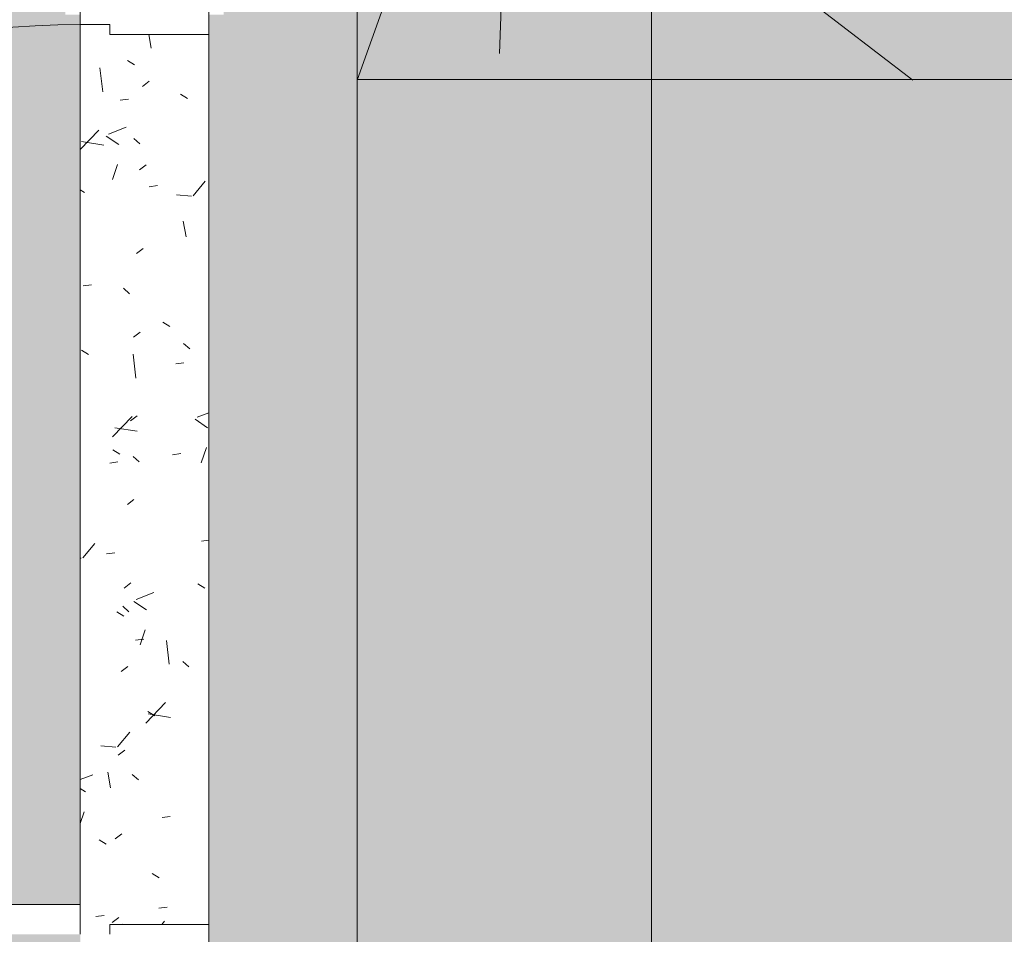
# Model space of a CAD drawing. Header units: millimetres. Extents: x 5980700 to 6194397, y -12939 to 2351883.
# Tile 301 of 587: x 6080295 to 6081291, y -1506 to -581. Entities that reach past the tile are written whole.
import ezdxf

# ---------------------------------------------------------------- set-up
doc = ezdxf.new("R2010")
doc.units = ezdxf.units.MM
for name, color, linetype, lineweight in [('A-DETL-THIN', 151, 'Continuous', 9), ('A-DOOR', 31, 'Continuous', 9), ('A-DOOR-OPNG', 31, 'Continuous', 9), ('A-FLOR', 192, 'Continuous', 18), ('A-FLOR-PATT', 8, 'Continuous', 18)]:
    doc.layers.add(name, color=color, linetype=linetype, lineweight=lineweight)
pattern_1 = [(49.99999999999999, (0, 0), (182.184668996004, -15.93908553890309), [19.05, -209.55]), (355, (0, 0), (-35.24242749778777, 191.0566080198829), [15.24, -167.64]), (100.451, (15.182, -1.328), (146.9425016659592, 175.1166878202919), [16.19, -178.09]), (46.184, (0, 50.8), (271.0788941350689, -42.04327417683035), [28.575, -314.325]), (96.636, (22.59, 47.297), (237.4025071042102, 247.4272132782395), [24.285, -267.135]), (351.184, (0, 50.8), (237.404605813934, 247.4251178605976), [22.86, -251.46]), (21, (25.4, 38.1), (151.6148798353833, -102.2655185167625), [19.05, -209.55]), (326, (25.4, 38.1), (61.80235996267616, 184.1877424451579), [15.24, -167.64]), (71.45100000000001, (38.035, 29.578), (213.4170626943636, 81.92136778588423), [16.19, -178.09]), (37.50000000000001, (0, 0), (3.08832282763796, 84.55507579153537), [8.382, -157.226, 8.382, -161.798, -168.275]), (37.50000000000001, (0, 0), (3.08832282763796, 84.55507579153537), [-335.788, 8.382, -159.893]), (7.499999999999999, (0, 0), (66.81943811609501, 100.1807470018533), [8.382, -88.646, 8.382, -153.416, -64.135]), (7.499999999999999, (0, 0), (66.81943811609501, 100.1807470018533), [-258.826, 8.382, -55.753]), (327.5, (-56.642, 0), (135.5904877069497, -5.7289126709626), [8.382, -55.118, 8.382, -189.738, -262.89]), (327.5, (-56.642, 0), (135.5904877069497, -5.7289126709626), [-261.62, 8.382, -254.508]), (317.5, (-82.042, 0), (148.1288864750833, 25.42676126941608), [8.382, -74.168, 8.382, -123.19, -186.69]), (317.5, (-82.042, 0), (148.1288864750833, 25.42676126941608), [-214.122, 8.382, -178.308])]

# ---------------------------------------------------------------- blocks, each defined once
blk = doc.blocks.new('FX-ESQ-INT_PORTA_VISOR-1FL - 92x210cm_100x215cm-1FL-MAD-3_0cmFolha_Maçaneta 01-V93-PLANTA DE CAIMENTO DE PISOS - 1 PAV_')
at = {"layer": 'A-DOOR', "color": 250, "lineweight": 5}
for p, q in [((-430.0000000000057, 65.00000000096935), (-430.0000000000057, 985.0000000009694)), ((-460.0000000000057, 65.00000000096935), (-430.0000000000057, 65.00000000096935)), ((484.9999999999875, 65.0000000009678), (459.9999999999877, 65.00000000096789)), ((459.9999999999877, 65.00000000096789), (459.9999999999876, 35.00000000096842)), ((-450.0000000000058, 35.0000000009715), (-460.0000000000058, 35.0000000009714)), ((-450.0000000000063, -64.99999999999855), (-450.0000000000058, 35.0000000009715)), ((459.9999999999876, 35.00000000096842), (449.9999999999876, 35.00000000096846)), ((449.9999999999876, 35.00000000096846), (449.9999999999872, -65.00000000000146)), ((-485.0000000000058, -64.99999999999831), (-450.0000000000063, -64.99999999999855)), ((449.9999999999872, -65.00000000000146), (484.999999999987, -65.00000000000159))]:
    blk.add_line(p, q, dxfattribs=at)
at = {"layer": 'A-DOOR-OPNG', "color": 90, "lineweight": 5}
blk.add_arc((-460.0000000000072, 65.00000000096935), 920.0000000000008, 359.9999999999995, 89.99999999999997, dxfattribs=at)
blk = doc.blocks.new('BE-PMSa-MOD-ARQ-CONEXAODOFUTURO-EX-000-R_rvt-2-PLANTA DE CAIMENTO DE PISOS - 1 PAV_')
at = {"layer": 'A-FLOR-PATT', "lineweight": 5}
h = blk.add_hatch(dxfattribs=at)
h.set_pattern_fill('FP_100', color=133, style=0, pattern_type=2)
h.set_pattern_definition(pattern_1)
h.paths.add_polyline_path([(-1916.114845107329, -8177.825683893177), (-1683.614845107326, -8177.825683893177), (-1683.614845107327, -1915.841005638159), (-3033.614845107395, -1915.841005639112), (-3033.614845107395, -1900.841005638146), (-3933.614845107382, -1900.841005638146), (-3933.614845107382, -2050.841005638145), (-1818.614845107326, -2050.841005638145), (-1818.614845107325, -8042.852683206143), (-4146.617820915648, -8042.852683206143), (-4146.617820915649, -4063.841794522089), (-3970.61666258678, -4063.841794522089), (-3970.61666258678, -3457.84179452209), (-4146.617820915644, -3457.84179452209), (-4146.617820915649, -2138.841794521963), (-3970.61666258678, -2138.841794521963), (-3970.61666258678, -2050.841005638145), (-3963.614845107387, -2050.841005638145), (-3963.614845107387, -1900.841005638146), (-3973.614845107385, -1900.841005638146), (-3973.614845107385, -1915.841005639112), (-4105.616662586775, -1915.841005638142), (-4105.616662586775, -2003.84179452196), (-4281.617820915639, -2003.84179452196), (-4281.617820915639, -3592.841794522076), (-4105.61666258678, -3592.841794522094), (-4105.61666258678, -3928.841794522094), (-4281.617820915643, -3928.841794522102), (-4281.615120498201, -8177.82568389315), (-1916.459753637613, -8177.825683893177)])
h.paths.add_polyline_path([(8258.385255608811, -8167.825683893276), (15620.8643440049, -8167.825683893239), (15620.86434400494, -1925.841005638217), (12311.88333741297, -1925.841005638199), (12311.88333741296, -2018.841794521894), (11955.88333741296, -2018.841794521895), (11955.88333741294, -1925.841005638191), (9541.385154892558, -1925.841005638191), (9541.385154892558, -1915.841005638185), (9491.385154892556, -1915.841005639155), (9491.385154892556, -1900.841005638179), (8591.38515489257, -1900.841005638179), (8591.38515489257, -2050.841005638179), (11830.88333741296, -2050.841005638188), (11830.88333741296, -2143.841794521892), (12436.88333741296, -2143.841794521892), (12436.88333741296, -2050.841005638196), (15495.86434400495, -2050.841005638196), (15495.86434400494, -8042.825683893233), (8383.385255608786, -8042.825683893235), (8383.385255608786, -4063.841794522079), (8559.379702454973, -4063.841794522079), (8559.379702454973, -3457.841794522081), (8383.385255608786, -3457.84179452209), (8383.385255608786, -2138.841794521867), (8559.379702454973, -2138.84179452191), (8559.379702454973, -2050.841005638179), (8561.385154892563, -2050.753085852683), (8561.385154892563, -1900.841005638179), (8551.38515489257, -1900.841005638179), (8551.38515489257, -1915.841005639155), (8501.385154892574, -1915.841005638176), (8501.385154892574, -1925.841005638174), (8434.379702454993, -1925.841005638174), (8434.379702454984, -2013.841794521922), (8258.385255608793, -2013.841794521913), (8258.385255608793, -3582.841794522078), (8434.379702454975, -3582.841794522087), (8434.379702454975, -3938.841794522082), (8258.385255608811, -3938.841794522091), (8258.385255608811, -8156.700611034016)])
h.paths.add_polyline_path([(19984.7546155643, -8167.825683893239), (20089.38682609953, -8167.825683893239), (20089.38682609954, -5194.841794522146), (19913.3833374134, -5194.841794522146), (19913.3833374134, -4838.841794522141), (20089.38682609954, -4838.841794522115), (20089.38682609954, -2013.84179452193), (19913.3833374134, -2013.841794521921), (19913.3833374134, -1657.841794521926), (20089.38682609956, -1657.841794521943), (20089.38682609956, 1166.158205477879), (19913.38333741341, 1166.158205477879), (19913.38333741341, 1522.158205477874), (20089.38682609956, 1522.158205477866), (20089.38682609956, 4296.158205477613), (19913.38333741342, 4296.15820547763), (19913.3833374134, 4461.658994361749), (15971.88333741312, 4461.658994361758), (15971.88333741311, 4296.15820547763), (15800.86434400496, 4296.15820547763), (15800.86434400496, -605.8410056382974), (15790.86434400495, -605.8410056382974), (15790.86434400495, -655.841005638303), (15775.86434400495, -655.841005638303), (15775.86434400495, -1555.841005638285), (16091.88333741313, -1555.841005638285), (16091.88333741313, -1527.841794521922), (15925.86434400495, -1527.841794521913), (15925.86434400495, 4171.158205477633), (16096.88333741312, 4171.158205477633), (16097.48518693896, 4336.658994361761), (19788.38333741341, 4336.658994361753), (19788.38333741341, 4171.158205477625), (19964.38682609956, 4171.158205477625), (19964.38682609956, 1647.158205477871), (19788.38333741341, 1647.158205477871), (19788.38333741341, 1041.158205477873), (19964.38682609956, 1041.158205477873), (19964.38682609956, -1532.84179452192), (19788.38333741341, -1532.84179452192), (19788.38333741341, -2138.841794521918), (19964.38682609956, -2138.841794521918), (19964.38682609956, -4713.841794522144), (19788.3833374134, -4713.841794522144), (19788.3833374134, -5319.841794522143), (19964.38682609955, -5319.841794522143), (19964.38682609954, -8042.82568389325), (15925.86434400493, -8042.825683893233), (15925.86434400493, -2143.841794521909), (16091.88333741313, -2143.841794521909), (16091.88333741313, -1585.841005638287), (15775.86434400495, -1585.841005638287), (15775.86434400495, -1595.841005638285), (15790.86434400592, -1595.841005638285), (15790.86434400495, -1652.84179452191), (15966.88333741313, -1653.220801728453), (15966.88333741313, -2018.84179452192), (15800.86434400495, -2018.841794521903), (15800.86434400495, -8167.825683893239), (19925.14432074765, -8167.825683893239)])
h.paths.add_polyline_path([(-5690.728343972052, -8167.825683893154), (-4451.617820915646, -8167.825683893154), (-4451.617820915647, -1925.841005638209), (-4506.114845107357, -1925.84100563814), (-4506.114845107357, -1915.841005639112), (-4536.11484510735, -1915.841005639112), (-4536.11484510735, -1900.841005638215), (-4546.114845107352, -1900.841005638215), (-4546.114845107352, -2740.841005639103), (-4536.114845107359, -2740.841005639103), (-4536.114845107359, -2751.8410056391), (-4516.109778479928, -2751.8410056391), (-4516.109778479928, -2640.8410056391), (-4497.109778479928, -2640.8410056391), (-4497.109778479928, -2770.841005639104), (-4536.114845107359, -2770.841005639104), (-4536.114845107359, -2780.841005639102), (-4546.114845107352, -2780.841005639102), (-4546.114845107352, -2820.841005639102), (-4576.114845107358, -2820.841005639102), (-4576.617820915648, -8042.852683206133), (-11628.61484510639, -8042.852683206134), (-11628.6148451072, -2138.841794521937), (-11585.61666258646, -2138.841794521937), (-11585.61666258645, -2050.841005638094), (-8474.116662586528, -2050.841005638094), (-8474.116662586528, -2138.841794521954), (-7858.116662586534, -2138.841794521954), (-7858.116662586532, -2050.841005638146), (-4576.617820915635, -2050.841005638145), (-4576.617820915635, -1900.841005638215), (-5476.114845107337, -1900.841005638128), (-5476.114845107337, -1915.841005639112), (-5528.614845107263, -1915.841005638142), (-5528.614845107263, -1925.841005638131), (-7983.116662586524, -1925.841005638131), (-7983.116662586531, -2013.841794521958), (-8324.11666258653, -2013.841794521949), (-8324.11666258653, -2003.841794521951), (-8339.116662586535, -2003.84179452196), (-8339.116662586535, -1925.841005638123), (-11720.61666258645, -1925.841005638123), (-11720.61666258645, -2003.841794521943), (-11753.61484510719, -2003.841794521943), (-11753.61034441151, -8167.825683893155), (-5985.163661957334, -8167.825683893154)])
h.paths.add_polyline_path([(-15701.5291554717, -8167.825683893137), (-11933.6148451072, -8167.825683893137), (-11933.6148451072, -2013.841794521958), (-12076.61666258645, -2013.841794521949), (-12076.61666258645, -1657.841794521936), (-11923.61484510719, -1657.841794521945), (-11923.61484510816, -1515.8410056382), (-11908.61484510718, -1515.8410056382), (-11908.61484510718, -1505.841005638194), (-12058.61484510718, -1505.841005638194), (-12058.61484510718, -1532.841794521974), (-12201.61666258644, -1532.841794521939), (-12201.61666258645, -2138.841794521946), (-12058.61484510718, -2138.841794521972), (-12058.61484510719, -8042.851795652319), (-16321.61588608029, -8042.826571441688), (-16321.61588608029, -5319.841794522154), (-16145.61666258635, -5319.841794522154), (-16145.61666258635, -4713.841794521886), (-16321.61588608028, -4713.681888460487), (-16321.61588608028, -2138.84179452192), (-16145.61666258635, -2138.841794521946), (-16145.61666258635, -1532.841794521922), (-16321.61588608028, -1532.841794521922), (-16321.61588608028, 1041.158205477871), (-16145.61666258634, 1041.158205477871), (-16145.61666258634, 1647.158205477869), (-16321.61588608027, 1647.158205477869), (-16321.61588608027, 4171.158205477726), (-16145.61666258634, 4171.158205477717), (-16145.61666258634, 4336.658994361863), (-12201.61666258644, 4336.658994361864), (-12201.61666258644, 4171.158205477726), (-12058.61484510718, 4171.158205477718), (-12058.61484510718, -1475.841005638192), (-11908.61484510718, -1475.841005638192), (-11908.61484510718, -575.8410056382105), (-11923.61484510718, -575.8410056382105), (-11923.61484510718, -525.8410056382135), (-11933.61484510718, -525.8410056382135), (-11933.61484510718, 4296.158205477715), (-12076.61666258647, 4296.158205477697), (-12076.61666258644, 4461.658994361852), (-16270.61666258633, 4461.658994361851), (-16270.61666258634, 4296.158205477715), (-16446.62225526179, 4296.158205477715), (-16446.61588608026, 1522.158205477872), (-16270.61666258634, 1522.158205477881), (-16270.61666258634, 1166.158205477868), (-16446.62225526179, 1166.158205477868), (-16446.61588608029, -1657.841794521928), (-16270.61666258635, -1657.841794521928), (-16270.61666258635, -2013.841794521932), (-16446.6222552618, -2013.841794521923), (-16446.61588608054, -4838.841794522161), (-16270.61666258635, -4838.841794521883), (-16270.61666258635, -5194.841794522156), (-16446.62225526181, -5194.841794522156), (-16446.61573815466, -8167.825683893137), (-15735.98765560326, -8167.825683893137)])
h.paths.add_polyline_path([(8551.38515489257, -1770.841005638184), (9491.385154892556, -1770.841005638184), (9491.385154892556, -1755.841005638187), (9630.135154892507, -1755.841005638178), (9630.135154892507, -1740.841005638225), (11880.13515489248, -1741.712957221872), (11880.13515489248, -1755.841005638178), (11965.88333741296, -1755.841005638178), (11965.88333741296, -1662.841794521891), (12301.88333741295, -1662.841794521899), (12301.88333741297, -1755.841005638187), (12713.6541483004, -1755.841005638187), (12713.6541483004, -1740.841005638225), (14963.65414830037, -1741.712957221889), (14963.65414830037, -1755.841005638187), (15630.86434400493, -1755.841005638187), (15630.86434400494, -1595.841005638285), (15645.86434400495, -1595.841005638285), (15645.86434400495, -655.841005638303), (15630.86434400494, -655.841005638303), (15630.86434400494, -29.5925127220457), (15087.63515489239, -29.59251272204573), (15087.63515489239, -44.5925127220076), (12837.63515489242, -43.72056113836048), (12837.63515489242, -29.59251272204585), (11880.13515489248, -29.5925127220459), (11880.13515489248, -44.59251272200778), (9630.135154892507, -43.72056113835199), (9630.135154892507, -29.59251272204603), (9408.885154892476, -29.59251272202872), (9408.885154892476, -14.5925127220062), (8468.885154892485, -14.59251272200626), (8468.885154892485, -29.59251272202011), (8008.885154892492, -29.59251272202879), (8008.885154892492, -14.59251272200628), (7068.885154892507, -14.65234280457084), (7068.885154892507, -29.59251272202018), (4511.785154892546, -29.59251272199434), (4511.785154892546, 3549.158994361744), (3951.785154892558, 3549.158994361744), (3951.785154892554, 4471.658994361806), (2159.383337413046, 4471.658994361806), (2159.383337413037, 4306.158205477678), (1813.383337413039, 4306.15820547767), (1813.383337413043, 4471.658994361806), (284.8931309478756, 4471.658994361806), (284.8931309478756, 4486.658994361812), (77.29277039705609, 4486.658994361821), (77.29277039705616, 3238.903506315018), (70.48333741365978, 3238.903506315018), (70.48333741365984, 2137.158205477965), (121.3819838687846, 2137.158205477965), (121.3819838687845, 3231.348105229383), (111.0710947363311, 3241.658994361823), (106.381983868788, 3259.158994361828), (111.0710947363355, 3276.658994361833), (124.1088842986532, 3289.53068128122), (143.3753948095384, 3293.624861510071), (158.8819838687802, 3289.469883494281), (171.692873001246, 3276.658994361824), (176.3819838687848, 3259.158994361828), (171.692873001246, 3241.658994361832), (161.3819838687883, 3231.348105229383), (161.3819838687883, 2137.158205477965), (220.483337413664, 2137.158205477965), (220.4833374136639, 4336.658994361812), (1678.38333741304, 4336.658994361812), (1678.38333741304, 4171.158205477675), (2294.38333741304, 4171.158205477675), (2294.38333741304, 4336.658994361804), (3816.785154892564, 4336.658994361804), (3816.785154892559, 3414.158994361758), (4376.785154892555, 3414.158994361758), (4376.785154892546, -164.5925127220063), (15495.86434400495, -164.5925127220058), (15495.86434400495, -1620.841005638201), (12436.88333741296, -1620.841005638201), (12436.88333741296, -1527.841794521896), (11830.88333741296, -1527.841794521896), (11830.88333741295, -1620.841005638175), (8559.379702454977, -1620.841005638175), (8559.379702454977, -1532.841794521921), (7943.379702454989, -1532.841794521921), (7943.379702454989, -1620.841005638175), (2289.383337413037, -1620.841005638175), (2289.383337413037, -1527.841794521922), (2261.385126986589, -1527.841794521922), (2261.385126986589, -1770.841005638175), (3121.385126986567, -1770.841005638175), (3121.385126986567, -1755.8410056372), (4481.585154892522, -1755.841005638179), (4481.585154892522, -1770.841005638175), (5321.585154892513, -1770.841005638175), (5321.585154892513, -1755.841005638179), (7021.385154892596, -1755.841005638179), (7021.385154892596, -1770.841005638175), (7961.385154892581, -1770.841005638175), (7961.385154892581, -1755.841005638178), (8078.379702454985, -1755.841005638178), (8078.379702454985, -1667.841794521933), (8424.379702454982, -1667.841794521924), (8424.379702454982, -1755.841005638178), (8551.38515489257, -1755.841005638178)])
h.paths.add_polyline_path([(2231.385126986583, -1770.841005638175), (2231.385126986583, -1527.841794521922), (1766.385126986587, -1527.841794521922), (1766.385126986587, -1770.841005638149), (1776.385126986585, -1770.841005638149), (1776.385126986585, -1755.8410056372), (1818.383337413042, -1755.841005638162), (1818.383337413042, -1662.841794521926), (2154.383337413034, -1662.841794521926), (2154.383337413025, -1755.84100563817), (2221.385126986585, -1755.841005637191), (2221.385126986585, -1770.841005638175)])
h.paths.add_polyline_path([(-3963.614845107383, -1770.84100563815), (-3033.614845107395, -1770.84100563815), (-3033.614845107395, -1755.841005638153), (-1418.814900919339, -1755.841005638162), (-1418.814900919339, -1770.841005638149), (-578.8149009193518, -1770.841005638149), (-578.8149009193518, -1755.841005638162), (876.3851269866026, -1755.841005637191), (876.3851269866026, -1770.841005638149), (1736.38512698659, -1770.841005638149), (1736.38512698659, -1527.841794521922), (1683.383337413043, -1527.841794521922), (1683.383337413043, -1620.841005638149), (-3970.616662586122, -1620.84100563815), (-3970.61666258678, -1532.841794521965), (-4586.616662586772, -1532.841794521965), (-4586.616662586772, -1620.841005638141), (-7858.116662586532, -1620.841005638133), (-7858.116662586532, -1532.841794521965), (-8474.116662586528, -1532.841794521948), (-8474.116662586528, -1620.841005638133), (-11585.61666258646, -1620.841005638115), (-11585.61666258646, -1532.841794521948), (-11628.61484510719, -1532.841794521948), (-11628.61484510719, -164.6103600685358), (220.4833374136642, -164.6103600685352), (220.4833374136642, -29.61036006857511), (-2321.114845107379, -29.61036006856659), (-2321.114845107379, -14.61036006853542), (-3061.114845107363, -14.61036006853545), (-3061.114845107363, -29.61036006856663), (-3320.616662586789, -29.61036006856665), (-3320.616662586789, -14.61036006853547), (-4060.616662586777, -14.61036006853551), (-4060.616662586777, -29.61036006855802), (-4536.114845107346, -29.61036006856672), (-4536.114845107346, -14.61036006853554), (-5476.114845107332, -14.61036006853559), (-5476.114845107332, -29.6103600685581), (-5636.114845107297, -29.61036006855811), (-5636.114845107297, -44.61036006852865), (-7886.11484510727, -43.73840848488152), (-7886.11484510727, -29.61036006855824), (-8872.364845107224, -29.61036006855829), (-8872.364845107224, -44.6103600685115), (-11122.3648451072, -43.73840848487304), (-11122.3648451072, -29.61036006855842), (-11763.61484510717, -29.61036006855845), (-11763.61484510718, -575.8410056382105), (-11778.61484510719, -575.8410056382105), (-11778.61484510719, -1515.8410056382), (-11763.61484510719, -1515.8410056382), (-11763.61484510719, -1667.841794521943), (-11720.61666258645, -1667.841794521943), (-11720.61666258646, -1755.841005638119), (-11122.36484510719, -1755.841005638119), (-11122.36484510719, -1740.841005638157), (-8872.36484510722, -1741.712957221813), (-8872.36484510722, -1755.841005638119), (-8339.116662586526, -1755.841005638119), (-8339.116662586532, -1667.841794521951), (-7993.116662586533, -1667.841794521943), (-7993.116662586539, -1755.841005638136), (-7886.114845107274, -1755.841005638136), (-7886.114845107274, -1740.841005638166), (-5636.114845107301, -1741.712957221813), (-5636.114845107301, -1755.841005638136), (-5476.114845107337, -1755.841005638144), (-5476.114845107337, -1770.841005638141), (-4536.11484510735, -1770.841005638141), (-4536.11484510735, -1755.841005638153), (-4451.616662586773, -1755.841005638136), (-4451.616662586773, -1667.84179452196), (-4105.616662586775, -1667.84179452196), (-4105.616662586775, -1755.841005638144), (-3973.614845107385, -1755.841005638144), (-3973.614845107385, -1770.84100563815)])
h.paths.add_polyline_path([(-5396.293025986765, 115.3896399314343), (-4576.11484510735, 115.3896399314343), (-4576.11484510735, 431.4034837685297), (-4586.616662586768, 431.4034837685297), (-4586.616662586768, 265.3896399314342), (-11628.61484510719, 265.3896399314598), (-11628.61484510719, 4171.158205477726), (-11585.61666258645, 4171.158205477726), (-11585.61666258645, 4336.658994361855), (-8474.116662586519, 4336.658994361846), (-8474.116662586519, 4171.158205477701), (-7858.116662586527, 4171.158205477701), (-7858.116662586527, 4336.658994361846), (-4586.616662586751, 4336.658994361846), (-4586.616662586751, 4171.158205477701), (-4538.614845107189, 4171.158205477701), (-4538.614845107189, 2287.158205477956), (-4586.616662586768, 2287.158205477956), (-4586.616662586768, 1681.158205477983), (-4538.614845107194, 1681.158205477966), (-4538.614845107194, 995.3896399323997), (-4536.114845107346, 995.3896399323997), (-4536.114845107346, 985.3896399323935), (-4497.109778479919, 985.3896399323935), (-4497.109778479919, 855.3896399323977), (-4516.109778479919, 855.3896399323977), (-4516.109778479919, 966.3896399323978), (-4536.114845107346, 966.3896399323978), (-4536.114845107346, 955.3896399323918), (-4538.614845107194, 955.3896399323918), (-4538.614845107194, 431.4034837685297), (-4546.114845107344, 431.4034837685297), (-4546.114845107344, 115.3896399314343), (-4536.114845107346, 115.3896399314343), (-4536.114845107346, 130.3896399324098), (-4486.114845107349, 130.3896399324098), (-4486.114845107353, 140.3896399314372), (-4461.616662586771, 140.3896399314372), (-4461.616662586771, 306.4034837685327), (-4413.614845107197, 306.4034837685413), (-4413.614845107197, 1806.158205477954), (-4461.616662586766, 1806.158205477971), (-4461.616662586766, 2162.158205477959), (-4413.614845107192, 2162.158205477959), (-4413.614845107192, 4296.158205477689), (-4461.616662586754, 4296.158205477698), (-4461.616662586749, 4461.658994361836), (-7983.116662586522, 4461.658994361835), (-7983.116662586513, 4296.158205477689), (-8349.116662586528, 4296.158205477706), (-8349.116662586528, 4461.658994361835), (-11710.61666258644, 4461.658994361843), (-11710.61666258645, 4296.158205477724), (-11753.61484510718, 4296.158205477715), (-11753.61484510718, 140.3896399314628), (-5526.11484510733, 140.3896399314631), (-5526.11484510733, 130.3896399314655), (-5476.114845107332, 130.3896399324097), (-5476.114845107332, 115.3896399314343), (-5466.11484510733, 115.3896399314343)])
h.paths.add_polyline_path([(8478.885154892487, 115.4074872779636), (8478.885154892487, 431.4034837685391), (8378.385255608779, 431.4034837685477), (8378.385255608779, 1037.158205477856), (8561.383337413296, 1037.158205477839), (8561.383337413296, 1651.158205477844), (8378.385255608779, 1651.158205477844), (8378.385255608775, 4171.158205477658), (8559.383337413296, 4171.158205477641), (8559.383337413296, 4336.658994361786), (11825.88333741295, 4336.658994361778), (11825.88333741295, 4171.158205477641), (12441.88333741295, 4171.158205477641), (12441.88333741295, 4336.658994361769), (15495.86434400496, 4336.65899436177), (15495.86434400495, 265.4074872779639), (8559.379702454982, 265.4074872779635), (8559.379702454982, 431.4034837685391), (8508.885154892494, 431.4034837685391), (8508.885154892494, 115.4074872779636), (9408.885154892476, 115.4074872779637), (9408.885154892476, 130.4074872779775), (9438.885154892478, 130.4074872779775), (9438.885154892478, 140.4074872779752), (15620.86434400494, 140.4074872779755), (15620.86434400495, 4461.658994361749), (12316.88333741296, 4461.658994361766), (12316.88333741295, 4296.158205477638), (11950.88333741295, 4296.158205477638), (11950.88333741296, 4461.658994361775), (8434.383337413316, 4461.658994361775), (8434.383337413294, 4296.158205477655), (8253.385255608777, 4296.158205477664), (8253.385255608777, 1526.158205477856), (8436.383337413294, 1526.158205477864), (8436.383337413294, 1162.158205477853), (8253.385255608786, 1162.158205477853), (8253.385255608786, 306.4034837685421), (8434.379702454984, 306.4034837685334), (8434.379702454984, 140.4074872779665), (8438.885154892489, 140.4074872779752), (8438.885154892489, 130.4074872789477), (8468.885154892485, 130.4074872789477), (8468.885154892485, 115.4074872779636)])
h.paths.add_polyline_path([(7078.885154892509, 115.4074872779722), (7968.885154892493, 115.4074872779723), (7968.885154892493, 955.4074872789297), (7958.885154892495, 955.4074872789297), (7958.885154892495, 966.4074872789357), (7948.385255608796, 966.4074872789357), (7948.385255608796, 265.4074872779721), (4806.785154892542, 265.4074872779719), (4806.785154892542, 4336.658994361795), (7948.385255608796, 4336.658994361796), (7948.385255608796, 985.4074872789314), (7958.885154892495, 985.4074872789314), (7958.885154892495, 995.4074872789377), (7968.885154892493, 995.4074872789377), (7968.885154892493, 1035.407487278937), (7998.885154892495, 1035.407487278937), (7998.885154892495, 995.4074872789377), (8008.885154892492, 995.4074872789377), (8008.885154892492, 985.4074872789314), (8047.890221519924, 985.4074872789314), (8047.890221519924, 855.4074872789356), (8028.890221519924, 855.4074872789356), (8028.890221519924, 966.4074872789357), (8008.885154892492, 966.4074872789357), (8008.885154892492, 955.4074872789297), (7998.885154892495, 955.4074872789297), (7998.885154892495, 115.4074872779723), (8008.885154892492, 115.4074872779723), (8008.885154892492, 130.4074872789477), (8083.385255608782, 130.4074872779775), (8083.385255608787, 4471.65899436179), (4671.785154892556, 4471.658994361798), (4671.785154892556, 130.4074872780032), (7068.885154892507, 130.4074872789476), (7068.885154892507, 115.4074872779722)])
h.paths.add_polyline_path([(1857.919751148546, 1037.158205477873), (2296.383337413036, 1037.158205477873), (2296.383337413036, 1651.158205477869), (1676.383337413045, 1651.158205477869), (1676.383337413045, 1037.158205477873), (1826.383337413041, 1037.158205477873)])
h.paths.add_polyline_path([(2161.383337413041, 1172.158205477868), (1811.383337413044, 1172.158205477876), (1811.383337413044, 1516.158205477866), (2161.383337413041, 1516.158205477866), (2161.383337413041, 1177.256799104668)])
h.paths.add_polyline_path([(137.9111174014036, 3278.855100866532), (131.3834321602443, 3276.480338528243), (131.3834321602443, 3259.158994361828), (137.9112161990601, 3259.158994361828), (137.9112161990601, 3277.667937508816)])
h.paths.add_polyline_path([(141.3819838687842, 3259.158994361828), (161.3819838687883, 3259.158994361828), (158.7024919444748, 3268.550988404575), (155.5241194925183, 3273.003317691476), (148.2594671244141, 3277.615929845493), (141.461635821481, 3278.855091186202), (137.9111174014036, 3278.855100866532), (137.9112161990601, 3259.158994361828), (139.4408410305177, 3259.158994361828)])
h.paths.add_polyline_path([(127.2398482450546, 3259.158994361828), (131.3834321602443, 3259.60654442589), (131.3834321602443, 3276.480338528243), (126.061811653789, 3272.015600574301), (122.0634673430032, 3263.023564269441), (122.1477157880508, 3259.158994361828), (126.061811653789, 3259.158994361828)])
h = blk.add_hatch(dxfattribs=at)
h.set_pattern_fill('FP_97', color=71, style=0, pattern_type=2)
h.set_pattern_definition([(49.99999999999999, (0, 0), (364.3679291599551, -31.87829433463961), [38.1, -419.1]), (355, (0, 0), (-70.48585119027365, 382.1133031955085), [30.48, -335.28]), (100.451, (30.364, -2.657), (293.8850033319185, 350.2333756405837), [32.38, -356.18]), (46.184, (0, 101.6), (542.1584806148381, -84.08582678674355), [57.15, -628.65]), (96.636, (45.18, 94.59299999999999), (474.8048986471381, 494.8554198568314), [48.57, -534.27]), (351.184, (0, 101.6), (474.8101998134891, 494.8500824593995), [45.72, -502.92]), (21, (50.8, 76.2), (303.2284677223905, -204.530461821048), [38.1, -419.1]), (326, (50.8, 76.2), (123.6038908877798, 368.3760440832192), [30.48, -335.28]), (71.45100000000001, (76.069, 59.15600000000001), (426.8341253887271, 163.8427355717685), [32.38, -356.18]), (37.50000000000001, (0, 0), (6.176645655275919, 169.1101515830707), [16.764, -314.452, 16.764, -323.596, -336.55]), (37.50000000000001, (0, 0), (6.176645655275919, 169.1101515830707), [-671.576, 16.764, -319.786]), (7.499999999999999, (0, 0), (133.63887623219, 200.3614940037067), [16.764, -177.292, 16.764, -306.832, -128.27]), (7.499999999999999, (0, 0), (133.63887623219, 200.3614940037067), [-517.6519999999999, 16.764, -111.506]), (327.5, (-113.284, 0), (271.1818188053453, -11.45836264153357), [16.764, -110.236, 16.764, -379.476, -525.78]), (327.5, (-113.284, 0), (271.1818188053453, -11.45836264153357), [-523.24, 16.764, -509.016]), (317.5, (-164.084, 0), (296.2585102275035, 50.85284694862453), [16.764, -148.336, 16.764, -246.38, -373.38]), (317.5, (-164.084, 0), (296.2585102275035, 50.85284694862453), [-428.244, 16.764, -356.616])])
h.paths.add_polyline_path([(13153.13200708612, -1620.841005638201), (15495.86434400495, -1620.841005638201), (15495.86434400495, -164.5925127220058), (4376.785154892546, -164.5925127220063), (4376.785154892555, 3414.158994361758), (3816.785154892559, 3414.158994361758), (3816.785154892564, 4336.658994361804), (2294.38333741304, 4336.658994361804), (2294.38333741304, 4171.158205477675), (1678.38333741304, 4171.158205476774), (1678.38333741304, 4336.658994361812), (220.4833374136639, 4336.658994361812), (220.483337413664, 2137.158205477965), (294.3857207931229, 2137.158205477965), (294.385720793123, 1971.14801826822), (309.3857207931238, 1971.14801826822), (309.3857207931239, 1646.658994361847), (304.3857207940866, 1646.658994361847), (304.3857207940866, 1596.65899436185), (294.3857207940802, 1596.65899436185), (294.3857207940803, 256.6589943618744), (304.385720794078, 256.6589943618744), (304.385720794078, 206.6589943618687), (309.3857207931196, 206.6589943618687), (309.3857207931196, -29.61036006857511), (220.4833374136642, -29.61036006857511), (220.4833374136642, -164.6103600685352), (-11628.61484510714, -164.6103600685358), (-11628.61484510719, -1532.841794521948), (-11585.61666258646, -1532.841794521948), (-11585.61666258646, -1620.841005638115), (-8474.116662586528, -1620.841005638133), (-8474.116662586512, -1532.841794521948), (-7858.116662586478, -1532.841794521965), (-7858.116662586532, -1620.841005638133), (-4586.616662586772, -1620.841005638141), (-4586.616662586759, -1532.841794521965), (-3970.61666258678, -1532.841794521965), (-3970.61666258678, -1620.84100563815), (1683.383337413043, -1620.841005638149), (1683.383337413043, -1527.841794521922), (1736.38512698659, -1527.841794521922), (1736.38512698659, -970.8410056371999), (1726.385126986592, -970.8410056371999), (1726.385126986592, -959.8410056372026), (1706.380060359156, -959.8410056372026), (1706.380060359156, -1070.841005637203), (1687.380060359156, -1070.841005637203), (1687.380060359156, -940.8410056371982), (1726.385126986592, -940.8410056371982), (1726.385126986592, -930.8410056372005), (1736.38512698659, -930.8410056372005), (1736.38512698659, -890.8410056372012), (1766.385126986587, -890.8410056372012), (1766.385126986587, -930.8410056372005), (1776.385126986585, -930.8410056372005), (1776.385126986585, -940.8410056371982), (1815.39019361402, -940.8410056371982), (1815.39019361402, -1070.841005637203), (1796.39019361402, -1070.841005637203), (1796.39019361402, -959.8410056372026), (1776.385126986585, -959.8410056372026), (1776.385126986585, -970.8410056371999), (1766.385126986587, -970.8410056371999), (1766.385126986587, -1527.841794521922), (2231.385126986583, -1527.841794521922), (2231.385126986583, -970.8410056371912), (2221.38512698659, -970.8410056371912), (2221.38512698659, -959.8410056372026), (2201.380060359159, -959.8410056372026), (2201.380060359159, -1070.841005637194), (2182.380060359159, -1070.841005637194), (2182.380060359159, -940.8410056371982), (2221.38512698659, -940.8410056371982), (2221.38512698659, -930.8410056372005), (2231.385126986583, -930.8410056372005), (2231.385126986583, -890.8410056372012), (2261.385126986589, -890.8410056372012), (2261.385126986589, -930.8410056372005), (2271.385126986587, -930.8410056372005), (2271.385126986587, -940.8410056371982), (2310.390193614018, -940.8410056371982), (2310.390193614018, -1070.841005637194), (2291.390193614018, -1070.841005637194), (2290.933437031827, -959.8410056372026), (2271.385126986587, -959.8410056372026), (2271.385126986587, -970.8410056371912), (2261.385126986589, -970.8410056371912), (2261.385126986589, -1527.841794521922), (2289.383337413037, -1527.841794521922), (2289.383337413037, -1620.841005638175), (7943.379702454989, -1620.841005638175), (7943.379702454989, -1532.841794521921), (8559.379702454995, -1532.841794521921), (8559.379702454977, -1620.841005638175), (11830.88333741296, -1620.841005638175), (11830.88333741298, -1527.841794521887), (12436.88333741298, -1527.841794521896), (12436.88333741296, -1620.841005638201), (12858.69668910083, -1620.841005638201)])
h.paths.add_polyline_path([(220.4833374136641, 926.6589943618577), (229.3857207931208, 926.6589943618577), (229.3857207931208, 931.6589943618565), (220.4833374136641, 931.6589943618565)])
h.paths.add_polyline_path([(2259.025241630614, 1037.158205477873), (1676.383337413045, 1037.158205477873), (1676.383337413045, 1651.158205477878), (2296.383337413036, 1651.158205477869), (2296.383337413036, 1037.158205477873), (2289.383337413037, 1037.158205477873)])
h = blk.add_hatch(dxfattribs=at)
h.set_pattern_fill('FP_253', color=133, style=0, pattern_type=2)
h.set_pattern_definition([(0, (1933.625, 1357.909), (0, 1000), []), (90, (1933.625, 1357.909), (-1000, 6.123233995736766e-14), [])])
h.paths.add_polyline_path([(13153.13200708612, -1620.841005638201), (15495.86434400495, -1620.841005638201), (15495.86434400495, -164.5925127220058), (4376.785154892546, -164.5925127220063), (4376.785154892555, 3414.158994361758), (3816.785154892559, 3414.158994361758), (3816.785154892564, 4336.658994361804), (2294.38333741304, 4336.658994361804), (2294.38333741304, 4171.158205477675), (1678.38333741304, 4171.158205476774), (1678.38333741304, 4336.658994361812), (220.4833374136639, 4336.658994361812), (220.483337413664, 2137.158205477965), (294.3857207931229, 2137.158205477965), (294.385720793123, 1971.14801826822), (309.3857207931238, 1971.14801826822), (309.3857207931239, 1646.658994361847), (304.3857207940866, 1646.658994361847), (304.3857207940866, 1596.65899436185), (294.3857207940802, 1596.65899436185), (294.3857207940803, 256.6589943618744), (304.385720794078, 256.6589943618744), (304.385720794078, 206.6589943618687), (309.3857207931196, 206.6589943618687), (309.3857207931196, -29.61036006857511), (220.4833374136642, -29.61036006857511), (220.4833374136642, -164.6103600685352), (-11628.61484510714, -164.6103600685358), (-11628.61484510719, -1532.841794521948), (-11585.61666258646, -1532.841794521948), (-11585.61666258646, -1620.841005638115), (-8474.116662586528, -1620.841005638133), (-8474.116662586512, -1532.841794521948), (-7858.116662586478, -1532.841794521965), (-7858.116662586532, -1620.841005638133), (-4586.616662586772, -1620.841005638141), (-4586.616662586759, -1532.841794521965), (-3970.61666258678, -1532.841794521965), (-3970.61666258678, -1620.84100563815), (1683.383337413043, -1620.841005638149), (1683.383337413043, -1527.841794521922), (1736.38512698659, -1527.841794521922), (1736.38512698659, -970.8410056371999), (1726.385126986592, -970.8410056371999), (1726.385126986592, -959.8410056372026), (1706.380060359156, -959.8410056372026), (1706.380060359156, -1070.841005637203), (1687.380060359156, -1070.841005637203), (1687.380060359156, -940.8410056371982), (1726.385126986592, -940.8410056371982), (1726.385126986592, -930.8410056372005), (1736.38512698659, -930.8410056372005), (1736.38512698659, -890.8410056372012), (1766.385126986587, -890.8410056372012), (1766.385126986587, -930.8410056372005), (1776.385126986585, -930.8410056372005), (1776.385126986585, -940.8410056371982), (1815.39019361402, -940.8410056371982), (1815.39019361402, -1070.841005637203), (1796.39019361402, -1070.841005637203), (1796.39019361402, -959.8410056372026), (1776.385126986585, -959.8410056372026), (1776.385126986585, -970.8410056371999), (1766.385126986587, -970.8410056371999), (1766.385126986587, -1527.841794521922), (2231.385126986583, -1527.841794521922), (2231.385126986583, -970.8410056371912), (2221.38512698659, -970.8410056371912), (2221.38512698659, -959.8410056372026), (2201.380060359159, -959.8410056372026), (2201.380060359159, -1070.841005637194), (2182.380060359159, -1070.841005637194), (2182.380060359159, -940.8410056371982), (2221.38512698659, -940.8410056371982), (2221.38512698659, -930.8410056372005), (2231.385126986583, -930.8410056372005), (2231.385126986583, -890.8410056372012), (2261.385126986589, -890.8410056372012), (2261.385126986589, -930.8410056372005), (2271.385126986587, -930.8410056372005), (2271.385126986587, -940.8410056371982), (2310.390193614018, -940.8410056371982), (2310.390193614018, -1070.841005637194), (2291.390193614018, -1070.841005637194), (2290.933437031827, -959.8410056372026), (2271.385126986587, -959.8410056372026), (2271.385126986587, -970.8410056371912), (2261.385126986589, -970.8410056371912), (2261.385126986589, -1527.841794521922), (2289.383337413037, -1527.841794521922), (2289.383337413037, -1620.841005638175), (7943.379702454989, -1620.841005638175), (7943.379702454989, -1532.841794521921), (8559.379702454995, -1532.841794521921), (8559.379702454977, -1620.841005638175), (11830.88333741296, -1620.841005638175), (11830.88333741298, -1527.841794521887), (12436.88333741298, -1527.841794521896), (12436.88333741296, -1620.841005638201), (12858.69668910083, -1620.841005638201)])
h.paths.add_polyline_path([(220.4833374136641, 926.6589943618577), (229.3857207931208, 926.6589943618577), (229.3857207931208, 931.6589943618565), (220.4833374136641, 931.6589943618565)])
h.paths.add_polyline_path([(2259.025241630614, 1037.158205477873), (1676.383337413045, 1037.158205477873), (1676.383337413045, 1651.158205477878), (2296.383337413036, 1651.158205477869), (2296.383337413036, 1037.158205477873), (2289.383337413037, 1037.158205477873)])
h = blk.add_hatch(dxfattribs=at)
h.set_pattern_fill('FP_100', color=133, style=0, pattern_type=2)
h.set_pattern_definition(pattern_1)
h.paths.add_polyline_path([(-11878.61484510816, -1505.841005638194), (-11878.61484510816, -1495.841005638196), (-11778.61484510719, -1495.841005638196), (-11778.61484510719, -595.8410056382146), (-11878.61484510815, -595.8410056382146), (-11878.61484510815, -585.841005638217), (-11908.61484510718, -585.841005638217), (-11908.61484510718, -1505.841005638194)])
at = {"layer": 'A-FLOR', "color": 250, "lineweight": 5}
for p, q in [((-11628.61484510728, -1532.841794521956), (-11628.61484510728, -164.6103600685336)), ((-11628.61484510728, -164.6103600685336), (-11628.61484510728, -1532.841794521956)), ((-11908.61484510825, -585.8410056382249), (-11908.61484510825, -1475.841005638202)), ((-11908.61484510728, -1475.841005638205), (-11908.61484510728, -585.8410056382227)), ((-11778.61484510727, -1495.841005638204), (-11778.61484510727, -595.841005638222)), ((-11778.61484510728, -595.8410056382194), (-11778.61484510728, -1495.841005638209))]:
    blk.add_line(p, q, dxfattribs=at)
at = {"layer": 'A-DOOR', "color": 250, "lineweight": 5, "rotation": 89.99999999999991}
blk.add_blockref('FX-ESQ-INT_PORTA_VISOR-1FL - 92x210cm_100x215cm-1FL-MAD-3_0cmFolha_Maçaneta 01-V93-PLANTA DE CAIMENTO DE PISOS - 1 PAV_', (-11843.61484510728, -1045.8410056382), dxfattribs=at)

msp = doc.modelspace()

# ---------------------------------------------------------------- linework, layer by layer
at = {"layer": 'A-DETL-THIN'}
for p, q in [((6080733.754053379, -369.854203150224), (6080636.344360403, -642.0910328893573)), ((6080844.254053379, -369.8542031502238), (6081198.583954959, -642.0910328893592)), ((6080780.498010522, -615.0011251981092), (6080787.43338385, -415.121409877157))]:
    msp.add_line(p, q, dxfattribs=at)

# ---------------------------------------------------------------- block references
at = {"color": 50, "lineweight": 5}
msp.add_blockref('BE-PMSa-MOD-ARQ-CONEXAODOFUTURO-EX-000-R_rvt-2-PLANTA DE CAIMENTO DE PISOS - 1 PAV_', (6092264.959189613, 0), dxfattribs=at)

doc.saveas('drawing.dxf')
